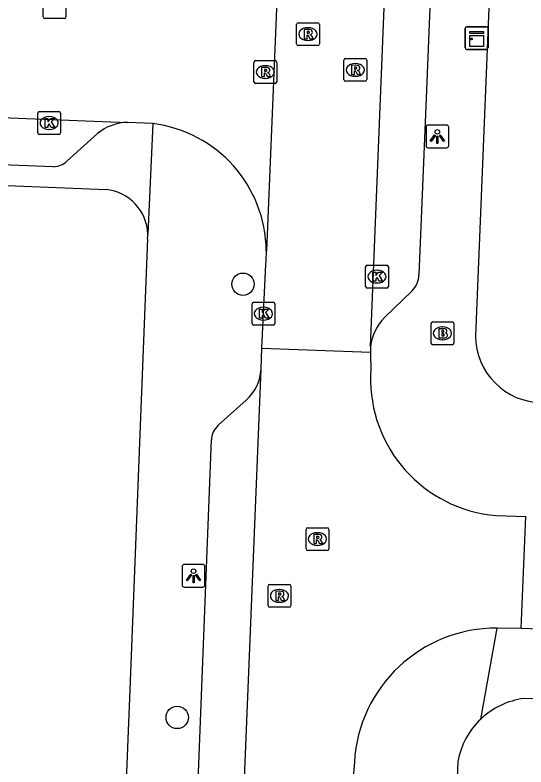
# Model space of a CAD drawing. Extents: x 160732 to 162105, y 387428 to 388479.
# Drawn here: x 161253.2 to 161275.61, y 387680.96 to 387713.9 of the extents above; entities that cross this region are included whole.
import ezdxf

# ---------------------------------------------------------------- set-up
doc = ezdxf.new("R2010")
doc.units = 0
for name, color, linetype in [('IMGEO_Boom', 7, 'Continuous'), ('IMGEO_Brandkraan', 7, 'Continuous'), ('IMGEO_Kast', 7, 'Continuous'), ('IMGEO_Kolk', 7, 'Continuous'), ('IMGEO_Lichtpunt', 7, 'Continuous'), ('IMGEO_Rijbaan_lokaal_open', 7, 'Continuous'), ('IMGEO_Rioolput', 7, 'Continuous'), ('IMGEO_Voetpad_open', 7, 'Continuous')]:
    doc.layers.add(name, color=color, linetype=linetype)

msp = doc.modelspace()

# ---------------------------------------------------------------- linework, layer by layer
at = {"layer": 'IMGEO_Boom'}
for centre in [(161263.197, 387702.109), (161260.312, 387683.127)]:
    msp.add_circle(centre, 0.489, dxfattribs=at)
at = {"layer": 'IMGEO_Brandkraan'}
for p, q in [((161271.445, 387699.529), (161271.445, 387700.381)), ((161271.52, 387700.455), (161272.372, 387700.455)), ((161272.446, 387700.381), (161272.446, 387699.529)), ((161271.933, 387700.235), (161271.958, 387700.235)), ((161271.956, 387699.675), (161271.931, 387699.675)), ((161272.372, 387699.455), (161271.52, 387699.455))]:
    msp.add_line(p, q, dxfattribs=at)
for points in [[(161271.445, 387699.529), (161271.445, 387700.381)], [(161271.52, 387700.455), (161272.372, 387700.455)], [(161272.446, 387700.381), (161272.446, 387699.529)], [(161271.793, 387700.155), (161271.793, 387699.755), (161272.006, 387699.755)], [(161272.024, 387700.155), (161271.793, 387700.155)], [(161271.972, 387700.074), (161271.918, 387700.074), (161271.918, 387699.998)], [(161271.918, 387699.998), (161271.971, 387699.998)], [(161271.98, 387699.922), (161271.918, 387699.922), (161271.918, 387699.841)], [(161271.918, 387699.841), (161271.98, 387699.841)], [(161272.372, 387699.455), (161271.52, 387699.455)]]:
    msp.add_lwpolyline(points, dxfattribs=at)
for centre, radius, start, end in [((161271.522, 387700.379), 0.0765, 91.552, 178.448), ((161271.522, 387700.379), 0.0765, 91.552, 178.448), ((161272.37, 387700.379), 0.0765, 1.552, 88.448), ((161272.37, 387700.379), 0.0765, 1.552, 88.448), ((161271.973, 387700.036), 0.0379, 267.8285, 90.9355), ((161272.028, 387700.01), 0.145, 59.4692, 91.5367), ((161272.053, 387700.057), 0.0922, 285.5137, 58.1501), ((161271.981, 387699.881), 0.0404, 269.8759, 90.5077), ((161272.012, 387700.006), 0.251, 268.6676, 293.5347), ((161272.058, 387699.865), 0.105, 301.3115, 78.989), ((161271.522, 387699.531), 0.0765, 181.552, 268.448), ((161271.522, 387699.531), 0.0765, 181.552, 268.448), ((161272.37, 387699.531), 0.0765, 271.552, 358.448), ((161272.37, 387699.531), 0.0765, 271.552, 358.448)]:
    msp.add_arc(centre, radius, start, end, dxfattribs=at)
for centre, major_axis, ratio, start_param, end_param in [((161271.932, 387699.955), (-0.387, 0.002), 0.722429, 4.712389, 7.853982), ((161271.957, 387699.955), (-0.39, 0.002), 0.717154, 1.570796, 4.712389)]:
    msp.add_ellipse(centre, major_axis=major_axis, ratio=ratio, start_param=start_param, end_param=end_param, dxfattribs=at)
at = {"layer": 'IMGEO_Kast'}
for p, q in [((161272.945, 387712.466), (161272.945, 387713.307)), ((161272.945, 387713.307), (161272.945, 387712.466)), ((161273.02, 387713.391), (161273.861, 387713.391)), ((161273.861, 387713.391), (161273.02, 387713.391)), ((161273.945, 387713.316), (161273.945, 387712.475)), ((161273.945, 387712.475), (161273.945, 387713.316)), ((161273.87, 387712.391), (161273.029, 387712.391)), ((161273.029, 387712.391), (161273.87, 387712.391))]:
    msp.add_line(p, q, dxfattribs=at)
for points in [[(161273.14, 387713.181), (161273.74, 387713.181), (161273.74, 387713.096), (161273.14, 387713.096), (161273.14, 387713.181)], [(161273.14, 387713.006), (161273.74, 387713.006), (161273.74, 387712.517), (161273.14, 387712.517), (161273.14, 387713.006)]]:
    msp.add_lwpolyline(points, dxfattribs=at)
msp.add_circle((161273.224, 387712.855), 0.0377, dxfattribs=at)
for centre, start, end in [((161273.023, 387713.313), 92.4484, 184.2845), ((161273.023, 387713.313), 92.4484, 184.2845), ((161273.867, 387713.313), 2.4484, 94.2845), ((161273.867, 387713.313), 2.4484, 94.2845), ((161273.023, 387712.469), 182.4484, 274.2845), ((161273.023, 387712.469), 182.4484, 274.2845), ((161273.867, 387712.469), 272.4484, 4.2845), ((161273.867, 387712.469), 272.4484, 4.2845)]:
    msp.add_arc(centre, 0.0779, start, end, dxfattribs=at)
at = {"layer": 'IMGEO_Kolk'}
for p, q in [((161254.432, 387713.824), (161254.432, 387714.676)), ((161255.433, 387714.676), (161255.433, 387713.824)), ((161255.359, 387713.75), (161254.507, 387713.75)), ((161254.194, 387708.744), (161254.194, 387709.596)), ((161254.269, 387709.67), (161255.121, 387709.67)), ((161255.195, 387709.596), (161255.195, 387708.744)), ((161254.682, 387709.45), (161254.707, 387709.45)), ((161254.705, 387708.89), (161254.68, 387708.89)), ((161255.121, 387708.67), (161254.269, 387708.67)), ((161268.649, 387702.941), (161269.501, 387702.941)), ((161268.574, 387702.015), (161268.574, 387702.867)), ((161269.062, 387702.721), (161269.087, 387702.721)), ((161269.575, 387702.867), (161269.575, 387702.015)), ((161269.085, 387702.161), (161269.06, 387702.161)), ((161269.501, 387701.941), (161268.649, 387701.941)), ((161263.668, 387701.318), (161264.52, 387701.318)), ((161263.593, 387700.392), (161263.593, 387701.244)), ((161264.081, 387701.098), (161264.106, 387701.098)), ((161264.594, 387701.244), (161264.594, 387700.392)), ((161264.52, 387700.318), (161263.668, 387700.318)), ((161264.104, 387700.538), (161264.079, 387700.538))]:
    msp.add_line(p, q, dxfattribs=at)
for points in [[(161254.432, 387713.824), (161254.432, 387714.676)], [(161255.433, 387714.676), (161255.433, 387713.824)], [(161255.359, 387713.75), (161254.507, 387713.75)], [(161254.194, 387708.744), (161254.194, 387709.596)], [(161254.269, 387709.67), (161255.121, 387709.67)], [(161255.195, 387709.596), (161255.195, 387708.744)], [(161254.515, 387709.37), (161254.638, 387709.37), (161254.638, 387709.219), (161254.768, 387709.37), (161254.932, 387709.37), (161254.786, 387709.219), (161254.939, 387708.97), (161254.787, 387708.97), (161254.702, 387709.134), (161254.638, 387709.067), (161254.638, 387708.97), (161254.515, 387708.97), (161254.515, 387709.37)], [(161255.121, 387708.67), (161254.269, 387708.67)], [(161268.649, 387702.941), (161269.501, 387702.941)], [(161268.574, 387702.015), (161268.574, 387702.867)], [(161268.895, 387702.641), (161269.018, 387702.641), (161269.018, 387702.49), (161269.148, 387702.641), (161269.312, 387702.641), (161269.166, 387702.49), (161269.319, 387702.241), (161269.167, 387702.241), (161269.082, 387702.405), (161269.018, 387702.338), (161269.018, 387702.241), (161268.895, 387702.241), (161268.895, 387702.641)], [(161269.575, 387702.867), (161269.575, 387702.015)], [(161269.501, 387701.941), (161268.649, 387701.941)], [(161263.668, 387701.318), (161264.52, 387701.318)], [(161263.593, 387700.392), (161263.593, 387701.244)], [(161263.914, 387701.018), (161264.037, 387701.018), (161264.037, 387700.867), (161264.167, 387701.018), (161264.331, 387701.018), (161264.185, 387700.867), (161264.338, 387700.618), (161264.186, 387700.618), (161264.101, 387700.782), (161264.037, 387700.715), (161264.037, 387700.618), (161263.914, 387700.618), (161263.914, 387701.018)], [(161264.594, 387701.244), (161264.594, 387700.392)], [(161264.52, 387700.318), (161263.668, 387700.318)]]:
    msp.add_lwpolyline(points, dxfattribs=at)
for centre, start, end in [((161254.509, 387713.826), 181.552, 268.448), ((161254.509, 387713.826), 181.552, 268.448), ((161255.357, 387713.826), 271.552, 358.448), ((161255.357, 387713.826), 271.552, 358.448), ((161254.271, 387709.594), 91.552, 178.448), ((161254.271, 387709.594), 91.552, 178.448), ((161255.119, 387709.594), 1.552, 88.448), ((161255.119, 387709.594), 1.552, 88.448), ((161254.271, 387708.746), 181.552, 268.448), ((161254.271, 387708.746), 181.552, 268.448), ((161255.119, 387708.746), 271.552, 358.448), ((161255.119, 387708.746), 271.552, 358.448), ((161268.651, 387702.865), 91.552, 178.448), ((161268.651, 387702.865), 91.552, 178.448), ((161269.499, 387702.865), 1.552, 88.448), ((161269.499, 387702.865), 1.552, 88.448), ((161268.651, 387702.017), 181.552, 268.448), ((161268.651, 387702.017), 181.552, 268.448), ((161269.499, 387702.017), 271.552, 358.448), ((161269.499, 387702.017), 271.552, 358.448), ((161263.67, 387701.242), 91.552, 178.448), ((161263.67, 387701.242), 91.552, 178.448), ((161264.518, 387701.242), 1.552, 88.448), ((161264.518, 387701.242), 1.552, 88.448), ((161263.67, 387700.394), 181.552, 268.448), ((161263.67, 387700.394), 181.552, 268.448), ((161264.518, 387700.394), 271.552, 358.448), ((161264.518, 387700.394), 271.552, 358.448)]:
    msp.add_arc(centre, 0.0765, start, end, dxfattribs=at)
for centre, major_axis, ratio, start_param, end_param in [((161254.681, 387709.17), (-0.387, 0.002), 0.722429, 4.712389, 7.853982), ((161254.706, 387709.17), (-0.39, 0.002), 0.717154, 1.570796, 4.712389), ((161269.061, 387702.441), (-0.387, 0.002), 0.722429, 4.712389, 7.853982), ((161269.086, 387702.441), (-0.39, 0.002), 0.717154, 1.570796, 4.712389), ((161264.08, 387700.818), (-0.387, 0.002), 0.722429, 4.712389, 7.853982), ((161264.105, 387700.818), (-0.39, 0.002), 0.717154, 1.570796, 4.712389)]:
    msp.add_ellipse(centre, major_axis=major_axis, ratio=ratio, start_param=start_param, end_param=end_param, dxfattribs=at)
at = {"layer": 'IMGEO_Lichtpunt'}
for p, q in [((161271.225, 387708.986), (161271.225, 387708.179)), ((161271.225, 387708.986), (161271.225, 387708.179)), ((161272.127, 387709.081), (161271.319, 387709.081)), ((161272.127, 387709.081), (161271.319, 387709.081)), ((161272.221, 387708.179), (161272.221, 387708.986)), ((161272.221, 387708.179), (161272.221, 387708.986)), ((161271.319, 387708.085), (161272.127, 387708.085)), ((161271.319, 387708.085), (161272.127, 387708.085)), ((161261.431, 387689.831), (161260.623, 387689.831)), ((161261.431, 387689.831), (161260.623, 387689.831)), ((161260.529, 387689.736), (161260.529, 387688.929)), ((161260.529, 387689.736), (161260.529, 387688.929)), ((161261.525, 387688.929), (161261.525, 387689.736)), ((161261.525, 387688.929), (161261.525, 387689.736)), ((161260.623, 387688.835), (161261.431, 387688.835)), ((161260.623, 387688.835), (161261.431, 387688.835))]:
    msp.add_line(p, q, dxfattribs=at)
for points in [[(161271.599, 387708.65), (161271.638, 387708.622), (161271.45, 387708.36), (161271.412, 387708.387), (161271.599, 387708.65)], [(161271.701, 387708.602), (161271.748, 387708.602), (161271.748, 387708.28), (161271.701, 387708.28), (161271.701, 387708.602)], [(161271.811, 387708.622), (161271.849, 387708.649), (161272.036, 387708.387), (161271.997, 387708.359), (161271.811, 387708.622)], [(161260.903, 387689.4), (161260.942, 387689.372), (161260.754, 387689.11), (161260.716, 387689.137), (161260.903, 387689.4)], [(161261.005, 387689.352), (161261.052, 387689.352), (161261.052, 387689.03), (161261.005, 387689.03), (161261.005, 387689.352)], [(161261.115, 387689.372), (161261.153, 387689.399), (161261.34, 387689.137), (161261.301, 387689.109), (161261.115, 387689.372)]]:
    msp.add_lwpolyline(points, dxfattribs=at)
for centre in [(161271.724, 387708.784), (161261.028, 387689.534)]:
    msp.add_circle(centre, 0.0994, dxfattribs=at)
for centre, start, end in [((161271.319, 387708.986), 90, 180), ((161271.319, 387708.986), 90, 180), ((161272.127, 387708.986), 0, 90), ((161272.127, 387708.986), 0, 90), ((161271.319, 387708.179), 180, 270), ((161271.319, 387708.179), 180, 270), ((161272.127, 387708.179), 270, 0), ((161272.127, 387708.179), 270, 360), ((161260.623, 387689.736), 90, 180), ((161260.623, 387689.736), 90, 180), ((161261.431, 387689.736), 0, 90), ((161261.431, 387689.736), 0, 90), ((161260.623, 387688.929), 180, 270), ((161260.623, 387688.929), 180, 270), ((161261.431, 387688.929), 270, 0), ((161261.431, 387688.929), 270, 360)]:
    msp.add_arc(centre, 0.0946, start, end, dxfattribs=at)
at = {"layer": 'IMGEO_Rijbaan_lokaal_open'}
for points in [[(161268.794, 387699.381), (161271.065, 387755.837)], [(161264.888, 387719.507), (161264.221, 387703.574)], [(161235.923, 387710.068), (161258.15, 387709.198)], [(161259.239, 387709.146), (161258.15, 387709.198)], [(161264.025, 387699.309), (161264.196, 387702.972)], [(161268.794, 387699.381), (161268.792, 387699.134)], [(161263.988, 387698.389), (161264.025, 387699.309)], [(161264.025, 387699.309), (161268.792, 387699.134)], [(161268.792, 387699.134), (161268.799, 387698.268), (161268.797, 387698.211), (161268.795, 387698.154)], [(161263.268, 387680.453), (161263.988, 387698.389)], [(161274.312, 387691.973), (161275.601, 387691.925)], [(161275.404, 387687.021), (161275.601, 387691.925)], [(161275.601, 387691.925), (161275.618, 387691.924)], [(161275.404, 387687.021), (161274.352, 387687.036)], [(161347.031, 387684.145), (161305.921, 387685.824), (161286.329, 387686.613), (161275.404, 387687.021)], [(161268.083, 387681.159), (161268.004, 387680.2)]]:
    msp.add_lwpolyline(points, dxfattribs=at)
for centre, radius, start, end in [((161258.542, 387703.51), 5.679, 0.6475, 82.9531), ((161258.874, 387703.495), 5.348, 354.3924, 0.8515), ((161274.798, 387697.959), 6.006, 178.1415, 265.361), ((161274.298, 387680.812), 6.225, 89.5029, 176.8001)]:
    msp.add_arc(centre, radius, start, end, dxfattribs=at)
at = {"layer": 'IMGEO_Rioolput'}
for p, q in [((161265.545, 387712.639), (161265.545, 387713.491)), ((161265.62, 387713.565), (161266.472, 387713.565)), ((161266.546, 387713.491), (161266.546, 387712.639)), ((161266.033, 387713.345), (161266.058, 387713.345)), ((161266.472, 387712.565), (161265.62, 387712.565)), ((161266.056, 387712.785), (161266.031, 387712.785)), ((161263.751, 387711.904), (161264.603, 387711.904)), ((161267.624, 387711.073), (161267.624, 387711.925)), ((161267.699, 387711.999), (161268.551, 387711.999)), ((161268.625, 387711.925), (161268.625, 387711.073)), ((161263.676, 387710.978), (161263.676, 387711.83)), ((161264.164, 387711.684), (161264.189, 387711.684)), ((161264.677, 387711.83), (161264.677, 387710.978)), ((161268.112, 387711.779), (161268.137, 387711.779)), ((161268.135, 387711.219), (161268.11, 387711.219)), ((161264.603, 387710.904), (161263.751, 387710.904)), ((161264.187, 387711.124), (161264.162, 387711.124)), ((161268.551, 387710.999), (161267.699, 387710.999)), ((161266.037, 387691.44), (161266.889, 387691.44)), ((161265.962, 387690.514), (161265.962, 387691.366)), ((161266.45, 387691.22), (161266.475, 387691.22)), ((161266.963, 387691.366), (161266.963, 387690.514)), ((161266.889, 387690.44), (161266.037, 387690.44)), ((161266.473, 387690.66), (161266.448, 387690.66)), ((161264.297, 387688.027), (161264.297, 387688.879)), ((161264.372, 387688.953), (161265.224, 387688.953)), ((161265.298, 387688.879), (161265.298, 387688.027)), ((161264.785, 387688.733), (161264.81, 387688.733)), ((161264.808, 387688.173), (161264.783, 387688.173)), ((161265.224, 387687.953), (161264.372, 387687.953))]:
    msp.add_line(p, q, dxfattribs=at)
for points in [[(161265.545, 387712.639), (161265.545, 387713.491)], [(161265.62, 387713.565), (161266.472, 387713.565)], [(161266.546, 387713.491), (161266.546, 387712.639)], [(161266.134, 387713.263), (161265.882, 387713.265), (161265.882, 387712.865)], [(161266.06, 387713.184), (161266.006, 387713.184), (161266.006, 387713.103)], [(161265.882, 387712.865), (161266.006, 387712.865), (161266.006, 387713.027), (161266.017, 387713.027)], [(161266.006, 387713.103), (161266.058, 387713.103)], [(161266.064, 387712.998), (161266.135, 387712.865), (161266.275, 387712.865), (161266.21, 387712.991)], [(161266.472, 387712.565), (161265.62, 387712.565)], [(161263.751, 387711.904), (161264.603, 387711.904)], [(161267.624, 387711.073), (161267.624, 387711.925)], [(161267.699, 387711.999), (161268.551, 387711.999)], [(161268.625, 387711.925), (161268.625, 387711.073)], [(161263.676, 387710.978), (161263.676, 387711.83)], [(161264.265, 387711.602), (161264.013, 387711.604), (161264.013, 387711.204)], [(161264.191, 387711.523), (161264.137, 387711.523), (161264.137, 387711.442)], [(161264.677, 387711.83), (161264.677, 387710.978)], [(161268.213, 387711.697), (161267.961, 387711.699), (161267.961, 387711.299)], [(161268.139, 387711.618), (161268.085, 387711.618), (161268.085, 387711.537)], [(161268.085, 387711.537), (161268.137, 387711.537)], [(161264.013, 387711.204), (161264.137, 387711.204), (161264.137, 387711.366), (161264.148, 387711.366)], [(161264.137, 387711.442), (161264.189, 387711.442)], [(161264.195, 387711.337), (161264.266, 387711.204), (161264.406, 387711.204), (161264.341, 387711.33)], [(161267.961, 387711.299), (161268.085, 387711.299), (161268.085, 387711.461), (161268.096, 387711.461)], [(161268.143, 387711.432), (161268.214, 387711.299), (161268.354, 387711.299), (161268.289, 387711.425)], [(161264.603, 387710.904), (161263.751, 387710.904)], [(161268.551, 387710.999), (161267.699, 387710.999)], [(161266.037, 387691.44), (161266.889, 387691.44)], [(161265.962, 387690.514), (161265.962, 387691.366)], [(161266.551, 387691.138), (161266.299, 387691.14), (161266.299, 387690.74)], [(161266.963, 387691.366), (161266.963, 387690.514)], [(161266.299, 387690.74), (161266.423, 387690.74), (161266.423, 387690.902), (161266.434, 387690.902)], [(161266.477, 387691.059), (161266.423, 387691.059), (161266.423, 387690.978)], [(161266.423, 387690.978), (161266.475, 387690.978)], [(161266.481, 387690.873), (161266.552, 387690.74), (161266.692, 387690.74), (161266.627, 387690.866)], [(161266.889, 387690.44), (161266.037, 387690.44)], [(161264.297, 387688.027), (161264.297, 387688.879)], [(161264.372, 387688.953), (161265.224, 387688.953)], [(161265.298, 387688.879), (161265.298, 387688.027)], [(161264.886, 387688.651), (161264.634, 387688.653), (161264.634, 387688.253)], [(161264.812, 387688.572), (161264.758, 387688.572), (161264.758, 387688.491)], [(161264.758, 387688.491), (161264.81, 387688.491)], [(161264.634, 387688.253), (161264.758, 387688.253), (161264.758, 387688.415), (161264.769, 387688.415)], [(161264.816, 387688.386), (161264.887, 387688.253), (161265.027, 387688.253), (161264.962, 387688.379)], [(161265.224, 387687.953), (161264.372, 387687.953)]]:
    msp.add_lwpolyline(points, dxfattribs=at)
for centre, radius, start, end in [((161265.622, 387713.489), 0.0765, 91.552, 178.448), ((161265.622, 387713.489), 0.0765, 91.552, 178.448), ((161266.47, 387713.489), 0.0765, 1.552, 88.448), ((161266.47, 387713.489), 0.0765, 1.552, 88.448), ((161266.066, 387713.088), 0.0964, 77.0061, 93.1865), ((161266.08, 387713.145), 0.0378, 276.6634, 79.6772), ((161266.133, 387713.153), 0.109, 350.3612, 89.416), ((161266.016, 387712.974), 0.0533, 26.0293, 88.6989), ((161266.042, 387713.292), 0.19, 274.7715, 282.9687), ((161266.131, 387713.153), 0.112, 277.5842, 350.9817), ((161266.115, 387712.938), 0.108, 29.5134, 73.7905), ((161265.622, 387712.641), 0.0765, 181.552, 268.448), ((161265.622, 387712.641), 0.0765, 181.552, 268.448), ((161266.47, 387712.641), 0.0765, 271.552, 358.448), ((161266.47, 387712.641), 0.0765, 271.552, 358.448), ((161263.753, 387711.828), 0.0765, 91.552, 178.448), ((161263.753, 387711.828), 0.0765, 91.552, 178.448), ((161264.601, 387711.828), 0.0765, 1.552, 88.448), ((161264.601, 387711.828), 0.0765, 1.552, 88.448), ((161267.701, 387711.923), 0.0765, 91.552, 178.448), ((161267.701, 387711.923), 0.0765, 91.552, 178.448), ((161268.549, 387711.923), 0.0765, 1.552, 88.448), ((161268.549, 387711.923), 0.0765, 1.552, 88.448), ((161264.197, 387711.427), 0.0964, 77.0061, 93.1865), ((161264.211, 387711.484), 0.0378, 276.6634, 79.6772), ((161264.264, 387711.492), 0.109, 350.3612, 89.416), ((161268.121, 387711.726), 0.19, 274.7715, 282.9687), ((161268.145, 387711.522), 0.0964, 77.0061, 93.1865), ((161268.159, 387711.579), 0.0378, 276.6634, 79.6772), ((161268.212, 387711.587), 0.109, 350.3612, 89.416), ((161268.21, 387711.587), 0.112, 277.5842, 350.9817), ((161264.147, 387711.313), 0.0533, 26.0293, 88.6989), ((161264.173, 387711.631), 0.19, 274.7715, 282.9687), ((161264.262, 387711.492), 0.112, 277.5842, 350.9817), ((161264.246, 387711.277), 0.108, 29.5134, 73.7905), ((161268.095, 387711.408), 0.0533, 26.0293, 88.6989), ((161268.194, 387711.372), 0.108, 29.5134, 73.7905), ((161263.753, 387710.98), 0.0765, 181.552, 268.448), ((161263.753, 387710.98), 0.0765, 181.552, 268.448), ((161264.601, 387710.98), 0.0765, 271.552, 358.448), ((161264.601, 387710.98), 0.0765, 271.552, 358.448), ((161267.701, 387711.075), 0.0765, 181.552, 268.448), ((161267.701, 387711.075), 0.0765, 181.552, 268.448), ((161268.549, 387711.075), 0.0765, 271.552, 358.448), ((161268.549, 387711.075), 0.0765, 271.552, 358.448), ((161266.039, 387691.364), 0.0765, 91.552, 178.448), ((161266.039, 387691.364), 0.0765, 91.552, 178.448), ((161266.887, 387691.364), 0.0765, 1.552, 88.448), ((161266.887, 387691.364), 0.0765, 1.552, 88.448), ((161266.55, 387691.028), 0.109, 350.3612, 89.416), ((161266.433, 387690.849), 0.0533, 26.0293, 88.6989), ((161266.459, 387691.167), 0.19, 274.7715, 282.9687), ((161266.483, 387690.963), 0.0964, 77.0061, 93.1865), ((161266.497, 387691.02), 0.0378, 276.6634, 79.6772), ((161266.548, 387691.028), 0.112, 277.5842, 350.9817), ((161266.532, 387690.813), 0.108, 29.5134, 73.7905), ((161266.039, 387690.516), 0.0765, 181.552, 268.448), ((161266.039, 387690.516), 0.0765, 181.552, 268.448), ((161266.887, 387690.516), 0.0765, 271.552, 358.448), ((161266.887, 387690.516), 0.0765, 271.552, 358.448), ((161264.374, 387688.877), 0.0765, 91.552, 178.448), ((161264.374, 387688.877), 0.0765, 91.552, 178.448), ((161265.222, 387688.877), 0.0765, 1.552, 88.448), ((161265.222, 387688.877), 0.0765, 1.552, 88.448), ((161264.794, 387688.68), 0.19, 274.7715, 282.9687), ((161264.818, 387688.476), 0.0964, 77.0061, 93.1865), ((161264.832, 387688.533), 0.0378, 276.6634, 79.6772), ((161264.885, 387688.541), 0.109, 350.3612, 89.416), ((161264.883, 387688.541), 0.112, 277.5842, 350.9817), ((161264.768, 387688.362), 0.0533, 26.0293, 88.6989), ((161264.867, 387688.326), 0.108, 29.5134, 73.7905), ((161264.374, 387688.029), 0.0765, 181.552, 268.448), ((161264.374, 387688.029), 0.0765, 181.552, 268.448), ((161265.222, 387688.029), 0.0765, 271.552, 358.448), ((161265.222, 387688.029), 0.0765, 271.552, 358.448)]:
    msp.add_arc(centre, radius, start, end, dxfattribs=at)
for centre, major_axis, ratio, start_param, end_param in [((161266.032, 387713.065), (-0.387, 0.002), 0.722429, 4.712389, 7.853982), ((161266.057, 387713.065), (-0.39, 0.002), 0.717154, 1.570796, 4.712389), ((161264.163, 387711.404), (-0.387, 0.002), 0.722429, 4.712389, 7.853982), ((161264.188, 387711.404), (-0.39, 0.002), 0.717154, 1.570796, 4.712389), ((161268.111, 387711.499), (-0.387, 0.002), 0.722429, 4.712389, 7.853982), ((161268.136, 387711.499), (-0.39, 0.002), 0.717154, 1.570796, 4.712389), ((161266.449, 387690.94), (-0.387, 0.002), 0.722429, 4.712389, 7.853982), ((161266.474, 387690.94), (-0.39, 0.002), 0.717154, 1.570796, 4.712389), ((161264.784, 387688.453), (-0.387, 0.002), 0.722429, 4.712389, 7.853982), ((161264.809, 387688.453), (-0.39, 0.002), 0.717154, 1.570796, 4.712389)]:
    msp.add_ellipse(centre, major_axis=major_axis, ratio=ratio, start_param=start_param, end_param=end_param, dxfattribs=at)
at = {"layer": 'IMGEO_Voetpad_open'}
for points in [[(161273.075, 387755.768), (161271.235, 387710.265), (161270.916, 387702.526)], [(161274.15, 387718.538), (161273.401, 387699.85)], [(161259.239, 387709.146), (161259.017, 387704.303)], [(161256.812, 387708.712), (161255.471, 387707.497)], [(161254.883, 387707.253), (161238.93, 387707.865)], [(161232.148, 387707.27), (161257.19, 387706.253)], [(161259.011, 387704.09), (161258.24, 387684.343), (161257.727, 387671.649)], [(161270.619, 387701.813), (161269.401, 387700.649)], [(161262.11, 387695.927), (161263.339, 387697.031)], [(161260.926, 387672.491), (161261.811, 387695.285)], [(161273.623, 387683.053), (161274.352, 387687.036)], [(161297.191, 387683.116), (161275.521, 387683.956)], [(161272.627, 387681.201), (161270.423, 387628.225)]]:
    msp.add_lwpolyline(points, dxfattribs=at)
for centre, radius, start, end in [((161258.2, 387706.976), 2.223, 91.2855, 128.6394), ((161254.836, 387708.198), 0.946, 272.8764, 312.1972), ((161257.011, 387704.255), 2.006, 1.376, 84.8936), ((161257.132, 387704.25), 1.885, 355.1468, 1.6262), ((161269.812, 387702.567), 1.104, 316.9158, 357.8559), ((161270.953, 387699.127), 2.174, 135.5584, 173.2801), ((161276.341, 387699.853), 2.94, 180.0518, 269.5764), ((161262.042, 387698.485), 1.949, 311.7378, 357.1751), ((161262.727, 387695.249), 0.917, 132.3095, 177.7447), ((161275.95, 387680.607), 3.376, 97.3065, 133.5804), ((161275.944, 387680.611), 3.37, 133.5471, 169.9105)]:
    msp.add_arc(centre, radius, start, end, dxfattribs=at)

doc.saveas('drawing.dxf')
